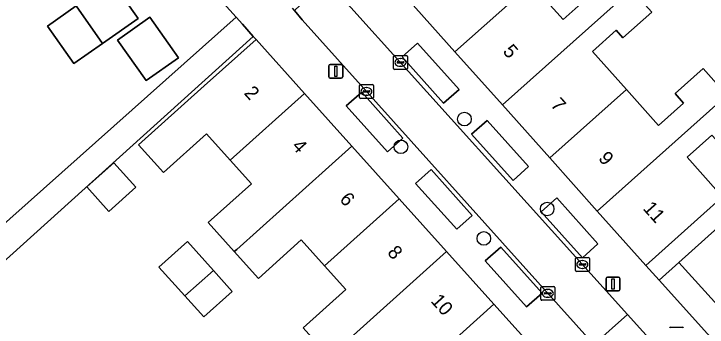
# Model space of a CAD drawing. Extents: x 158352 to 159489, y 383828 to 384603.
# Drawn here: x 159050.25 to 159100.08, y 384309.29 to 384331.82 of the extents above; entities that cross this region are included whole.
import ezdxf

# ---------------------------------------------------------------- set-up
doc = ezdxf.new("R2010")
doc.units = 0
for name, color, linetype in [('IMGEO_Boom', 7, 'Continuous'), ('IMGEO_Brandkraan', 7, 'Continuous'), ('IMGEO_Erf', 7, 'Continuous'), ('IMGEO_Kolk', 7, 'Continuous'), ('IMGEO_Lichtmast', 7, 'Continuous'), ('IMGEO_Muur', 7, 'Continuous'), ('IMGEO_Pand', 7, 'Continuous'), ('IMGEO_Pand_nummerreeks', 7, 'Continuous'), ('IMGEO_Parkeervlak_open', 7, 'Continuous'), ('IMGEO_Rijbaan_lokaal_open', 7, 'Continuous'), ('IMGEO_Voetpad_open', 7, 'Continuous')]:
    doc.layers.add(name, color=color, linetype=linetype)

msp = doc.modelspace()

# ---------------------------------------------------------------- linework, layer by layer
at = {"layer": 'IMGEO_Boom'}
for centre in [(159082.638, 384324.25), (159078.069, 384322.257), (159088.587, 384317.79), (159084.033, 384315.673)]:
    msp.add_circle(centre, 0.489, dxfattribs=at)
at = {"layer": 'IMGEO_Brandkraan'}
msp.add_line((159097.46, 384309.293), (159098.312, 384309.293), dxfattribs=at)
msp.add_lwpolyline([(159097.46, 384309.293), (159098.312, 384309.293)], dxfattribs=at)
for centre, start, end in [((159097.462, 384309.217), 91.552, 178.448), ((159097.462, 384309.217), 91.552, 178.448), ((159098.31, 384309.217), 1.552, 88.448), ((159098.31, 384309.217), 1.552, 88.448)]:
    msp.add_arc(centre, 0.0765, start, end, dxfattribs=at)
at = {"layer": 'IMGEO_Erf'}
for points in [[(159044.888, 384312.58), (159066.229, 384331.571), (159055.976, 384342.94), (159052.723, 384340.649), (159055.257, 384337.052), (159057.281, 384334.179), (159059.181, 384331.481), (159056.621, 384329.688), (159054.564, 384328.247), (159052.663, 384330.944), (159054.726, 384332.389), (159052.713, 384335.259), (159051.171, 384334.173), (159050.648, 384333.804), (159048.177, 384337.311)], [(159087.44, 384333.987), (159089.733, 384331.418), (159091.471, 384332.969)], [(159096.105, 384331.945), (159094.036, 384330.099), (159093.555, 384330.638), (159091.842, 384329.109), (159094.281, 384326.376), (159096.581, 384323.798), (159098.381, 384325.404), (159097.775, 384326.083), (159099.792, 384327.883), (159101.504, 384325.964)], [(159071.054, 384309.248), (159074.11, 384311.992), (159072.578, 384313.699), (159070.908, 384315.56), (159067.831, 384312.797), (159066.097, 384314.729), (159064.227, 384316.812), (159067.32, 384319.589), (159065.788, 384321.296), (159064.087, 384323.191), (159061, 384320.42), (159059.216, 384322.408), (159063.938, 384326.647), (159067.658, 384329.986), (159067.463, 384330.202), (159046.476, 384311.29), (159053.406, 384303.599)], [(159100.429, 384323.098), (159098.653, 384321.513), (159100.911, 384318.982)]]:
    msp.add_lwpolyline(points, dxfattribs=at)
for points in [[(159057.704, 384329.934), (159060.027, 384331.578), (159062.093, 384328.659), (159059.771, 384327.015)], [(159055.496, 384319.379), (159057.43, 384321.116), (159059.016, 384319.351), (159057.081, 384317.614)], [(159062.538, 384311.535), (159060.669, 384313.617), (159062.72, 384315.459), (159064.59, 384313.376), (159065.947, 384311.865), (159063.896, 384310.023)], [(159108.366, 384302.506), (159104.958, 384306.289), (159101.549, 384310.072), (159098.061, 384313.944), (159096.635, 384312.66), (159124.058, 384282.213), (159125.488, 384283.501), (159122, 384287.372), (159118.592, 384291.156), (159115.184, 384294.939), (159111.774, 384298.723)]]:
    msp.add_lwpolyline(points, close=True, dxfattribs=at)
at = {"layer": 'IMGEO_Kolk'}
for p, q in [((159077.538, 384327.9), (159077.538, 384328.752)), ((159077.613, 384328.826), (159078.465, 384328.826)), ((159078.026, 384328.606), (159078.051, 384328.606)), ((159078.539, 384328.752), (159078.539, 384327.9)), ((159077.797, 384328.32), (159077.797, 384328.332)), ((159078.235, 384328.283), (159077.837, 384328.283)), ((159077.84, 384328.369), (159078.238, 384328.369)), ((159078.281, 384328.332), (159078.281, 384328.32)), ((159078.465, 384327.826), (159077.613, 384327.826)), ((159078.049, 384328.046), (159078.024, 384328.046)), ((159075.091, 384325.815), (159075.091, 384326.667)), ((159075.166, 384326.741), (159076.018, 384326.741)), ((159076.092, 384326.667), (159076.092, 384325.815)), ((159075.35, 384326.235), (159075.35, 384326.247)), ((159075.788, 384326.198), (159075.39, 384326.198)), ((159075.393, 384326.284), (159075.791, 384326.284)), ((159075.579, 384326.521), (159075.604, 384326.521)), ((159075.834, 384326.247), (159075.834, 384326.235)), ((159076.018, 384325.741), (159075.166, 384325.741)), ((159075.602, 384325.961), (159075.577, 384325.961)), ((159090.616, 384313.373), (159090.616, 384314.225)), ((159090.691, 384314.299), (159091.543, 384314.299)), ((159091.617, 384314.225), (159091.617, 384313.373)), ((159090.875, 384313.793), (159090.875, 384313.805)), ((159091.313, 384313.756), (159090.915, 384313.756)), ((159090.918, 384313.842), (159091.316, 384313.842)), ((159091.104, 384314.079), (159091.129, 384314.079)), ((159091.359, 384313.805), (159091.359, 384313.793)), ((159091.543, 384313.299), (159090.691, 384313.299)), ((159091.127, 384313.519), (159091.102, 384313.519)), ((159088.128, 384311.296), (159088.128, 384312.148)), ((159088.203, 384312.222), (159089.055, 384312.222)), ((159089.129, 384312.148), (159089.129, 384311.296)), ((159088.387, 384311.716), (159088.387, 384311.728)), ((159088.825, 384311.679), (159088.427, 384311.679)), ((159088.43, 384311.765), (159088.828, 384311.765)), ((159088.616, 384312.002), (159088.641, 384312.002)), ((159088.871, 384311.728), (159088.871, 384311.716)), ((159089.055, 384311.222), (159088.203, 384311.222)), ((159088.639, 384311.442), (159088.614, 384311.442))]:
    msp.add_line(p, q, dxfattribs=at)
for points in [[(159077.538, 384327.9), (159077.538, 384328.752)], [(159077.613, 384328.826), (159078.465, 384328.826)], [(159078.539, 384328.752), (159078.539, 384327.9)], [(159078.465, 384327.826), (159077.613, 384327.826)], [(159075.091, 384325.815), (159075.091, 384326.667)], [(159075.166, 384326.741), (159076.018, 384326.741)], [(159076.092, 384326.667), (159076.092, 384325.815)], [(159076.018, 384325.741), (159075.166, 384325.741)], [(159090.616, 384313.373), (159090.616, 384314.225)], [(159090.691, 384314.299), (159091.543, 384314.299)], [(159091.617, 384314.225), (159091.617, 384313.373)], [(159091.543, 384313.299), (159090.691, 384313.299)], [(159088.128, 384311.296), (159088.128, 384312.148)], [(159088.203, 384312.222), (159089.055, 384312.222)], [(159089.129, 384312.148), (159089.129, 384311.296)], [(159089.055, 384311.222), (159088.203, 384311.222)]]:
    msp.add_lwpolyline(points, dxfattribs=at)
for centre, radius, start, end in [((159077.615, 384328.75), 0.0765, 91.552, 178.448), ((159077.615, 384328.75), 0.0765, 91.552, 178.448), ((159078.463, 384328.75), 0.0765, 1.552, 88.448), ((159078.463, 384328.75), 0.0765, 1.552, 88.448), ((159077.837, 384328.329), 0.0403, 85.8775, 175.7526), ((159077.834, 384328.319), 0.0366, 178.938, 274.7102), ((159078.238, 384328.326), 0.043, 264.8664, 352.4533), ((159078.242, 384328.331), 0.0386, 1.7309, 96.639), ((159077.615, 384327.902), 0.0765, 181.552, 268.448), ((159077.615, 384327.902), 0.0765, 181.552, 268.448), ((159078.463, 384327.902), 0.0765, 271.552, 358.448), ((159078.463, 384327.902), 0.0765, 271.552, 358.448), ((159075.168, 384326.665), 0.0765, 91.552, 178.448), ((159075.168, 384326.665), 0.0765, 91.552, 178.448), ((159076.016, 384326.665), 0.0765, 1.552, 88.448), ((159076.016, 384326.665), 0.0765, 1.552, 88.448), ((159075.39, 384326.244), 0.0403, 85.8775, 175.7526), ((159075.387, 384326.234), 0.0366, 178.938, 274.7102), ((159075.791, 384326.241), 0.043, 264.8664, 352.4533), ((159075.795, 384326.246), 0.0386, 1.7309, 96.639), ((159075.168, 384325.817), 0.0765, 181.552, 268.448), ((159075.168, 384325.817), 0.0765, 181.552, 268.448), ((159076.016, 384325.817), 0.0765, 271.552, 358.448), ((159076.016, 384325.817), 0.0765, 271.552, 358.448), ((159090.693, 384314.223), 0.0765, 91.552, 178.448), ((159090.693, 384314.223), 0.0765, 91.552, 178.448), ((159091.541, 384314.223), 0.0765, 1.552, 88.448), ((159091.541, 384314.223), 0.0765, 1.552, 88.448), ((159090.915, 384313.802), 0.0403, 85.8775, 175.7526), ((159090.912, 384313.792), 0.0366, 178.938, 274.7102), ((159091.316, 384313.799), 0.043, 264.8664, 352.4533), ((159091.32, 384313.804), 0.0386, 1.7309, 96.639), ((159090.693, 384313.375), 0.0765, 181.552, 268.448), ((159090.693, 384313.375), 0.0765, 181.552, 268.448), ((159091.541, 384313.375), 0.0765, 271.552, 358.448), ((159091.541, 384313.375), 0.0765, 271.552, 358.448), ((159088.205, 384312.146), 0.0765, 91.552, 178.448), ((159088.205, 384312.146), 0.0765, 91.552, 178.448), ((159089.053, 384312.146), 0.0765, 1.552, 88.448), ((159089.053, 384312.146), 0.0765, 1.552, 88.448), ((159088.427, 384311.725), 0.0403, 85.8775, 175.7526), ((159088.424, 384311.715), 0.0366, 178.938, 274.7102), ((159088.828, 384311.722), 0.043, 264.8664, 352.4533), ((159088.832, 384311.727), 0.0386, 1.7309, 96.639), ((159088.205, 384311.298), 0.0765, 181.552, 268.448), ((159088.205, 384311.298), 0.0765, 181.552, 268.448), ((159089.053, 384311.298), 0.0765, 271.552, 358.448), ((159089.053, 384311.298), 0.0765, 271.552, 358.448)]:
    msp.add_arc(centre, radius, start, end, dxfattribs=at)
for centre, major_axis, ratio, start_param, end_param in [((159078.025, 384328.326), (-0.387, 0.002), 0.722429, 4.712389, 7.853982), ((159078.05, 384328.326), (-0.39, 0.002), 0.717154, 1.570796, 4.712389), ((159075.578, 384326.241), (-0.387, 0.002), 0.722429, 4.712389, 7.853982), ((159075.603, 384326.241), (-0.39, 0.002), 0.717154, 1.570796, 4.712389), ((159091.103, 384313.799), (-0.387, 0.002), 0.722429, 4.712389, 7.853982), ((159091.128, 384313.799), (-0.39, 0.002), 0.717154, 1.570796, 4.712389), ((159088.615, 384311.722), (-0.387, 0.002), 0.722429, 4.712389, 7.853982), ((159088.64, 384311.722), (-0.39, 0.002), 0.717154, 1.570796, 4.712389)]:
    msp.add_ellipse(centre, major_axis=major_axis, ratio=ratio, start_param=start_param, end_param=end_param, dxfattribs=at)
at = {"layer": 'IMGEO_Lichtmast'}
for p, q in [((159072.897, 384327.288), (159072.897, 384328.088)), ((159072.897, 384328.088), (159072.897, 384327.288)), ((159072.997, 384328.188), (159073.787, 384328.188)), ((159073.787, 384328.188), (159072.997, 384328.188)), ((159073.887, 384328.088), (159073.887, 384327.288)), ((159073.887, 384327.288), (159073.887, 384328.088)), ((159073.787, 384327.188), (159072.997, 384327.188)), ((159072.997, 384327.188), (159073.787, 384327.188)), ((159092.822, 384311.996), (159092.822, 384312.796)), ((159092.822, 384312.796), (159092.822, 384311.996)), ((159092.922, 384312.896), (159093.712, 384312.896)), ((159093.712, 384312.896), (159092.922, 384312.896)), ((159093.812, 384312.796), (159093.812, 384311.996)), ((159093.812, 384311.996), (159093.812, 384312.796)), ((159093.712, 384311.896), (159092.922, 384311.896)), ((159092.922, 384311.896), (159093.712, 384311.896))]:
    msp.add_line(p, q, dxfattribs=at)
for points in [[(159073.317, 384328.063), (159073.467, 384328.063), (159073.467, 384327.313), (159073.317, 384327.313), (159073.317, 384328.063)], [(159093.242, 384312.771), (159093.392, 384312.771), (159093.392, 384312.021), (159093.242, 384312.021), (159093.242, 384312.771)]]:
    msp.add_lwpolyline(points, dxfattribs=at)
for centre, start, end in [((159072.997, 384328.088), 90, 180), ((159072.997, 384328.088), 90, 180), ((159073.787, 384328.088), 0, 90), ((159073.787, 384328.088), 360, 90), ((159072.997, 384327.288), 180, 270), ((159072.997, 384327.288), 180, 270), ((159073.787, 384327.288), 270, 0), ((159073.787, 384327.288), 270, 0), ((159092.922, 384312.796), 90, 180), ((159092.922, 384312.796), 90, 180), ((159093.712, 384312.796), 0, 90), ((159093.712, 384312.796), 360, 90), ((159092.922, 384311.996), 180, 270), ((159092.922, 384311.996), 180, 270), ((159093.712, 384311.996), 270, 0), ((159093.712, 384311.996), 270, 0)]:
    msp.add_arc(centre, 0.1, start, end, dxfattribs=at)
at = {"layer": 'IMGEO_Muur'}
msp.add_lwpolyline([(159055.976, 384342.94), (159066.674, 384331.078)], dxfattribs=at)
at = {"layer": 'IMGEO_Pand'}
for points in [[(159081.96, 384329.097), (159087.44, 384333.987), (159084.995, 384336.727), (159086.717, 384338.264), (159087.234, 384337.684), (159089.271, 384339.502), (159087.792, 384341.159), (159078.554, 384332.914)], [(159081.96, 384329.097), (159085.367, 384325.279), (159094.656, 384333.569), (159092.908, 384335.528), (159090.836, 384333.68), (159091.471, 384332.969), (159089.733, 384331.418), (159087.44, 384333.987)], [(159056.621, 384329.688), (159059.181, 384331.481), (159057.281, 384334.179), (159054.726, 384332.389)], [(159085.367, 384325.279), (159088.773, 384321.461), (159094.281, 384326.376), (159091.842, 384329.109), (159093.555, 384330.638), (159094.036, 384330.099), (159096.105, 384331.945), (159094.656, 384333.569)], [(159056.621, 384329.688), (159054.726, 384332.389), (159052.663, 384330.944), (159054.564, 384328.247)], [(159057.704, 384329.934), (159059.771, 384327.015), (159062.093, 384328.659), (159060.027, 384331.578)], [(159071.143, 384326.103), (159067.658, 384329.986), (159063.938, 384326.647), (159059.216, 384322.408), (159061, 384320.42), (159064.087, 384323.191), (159065.788, 384321.296)], [(159092.18, 384317.643), (159101.391, 384325.863), (159101.504, 384325.964), (159099.792, 384327.883), (159097.775, 384326.083), (159098.381, 384325.404), (159096.581, 384323.798), (159094.281, 384326.376), (159088.773, 384321.461)], [(159074.546, 384322.312), (159071.143, 384326.103), (159065.788, 384321.296), (159067.32, 384319.589), (159064.227, 384316.812), (159066.097, 384314.729), (159066.269, 384314.883)], [(159092.18, 384317.643), (159095.667, 384313.735), (159099.398, 384317.065), (159101.431, 384318.879), (159101.149, 384319.195), (159100.911, 384318.982), (159098.653, 384321.513), (159100.429, 384323.098), (159101.015, 384322.442), (159103.037, 384324.246), (159101.504, 384325.964), (159101.391, 384325.863)], [(159074.546, 384322.312), (159066.269, 384314.883), (159066.097, 384314.729), (159067.831, 384312.797), (159070.908, 384315.56), (159072.578, 384313.699), (159077.95, 384318.52)], [(159055.496, 384319.379), (159057.081, 384317.614), (159059.016, 384319.351), (159057.43, 384321.116)], [(159101.549, 384310.072), (159110.905, 384318.502), (159109.286, 384320.299), (159107.206, 384318.425), (159107.876, 384317.681), (159106.092, 384316.074), (159103.776, 384318.645), (159103.964, 384318.815), (159103.742, 384319.062), (159101.776, 384317.291), (159098.061, 384313.944)], [(159072.925, 384307.163), (159073.217, 384307.425), (159081.354, 384314.729), (159077.95, 384318.52), (159072.578, 384313.699), (159074.11, 384311.992), (159071.054, 384309.248)], [(159062.538, 384311.535), (159064.59, 384313.376), (159062.72, 384315.459), (159060.669, 384313.617)], [(159084.758, 384310.937), (159081.354, 384314.729), (159073.217, 384307.425), (159072.925, 384307.163), (159074.558, 384305.344), (159077.588, 384308.064), (159079.359, 384306.091)], [(159064.59, 384313.376), (159062.538, 384311.535), (159063.896, 384310.023), (159065.947, 384311.865)], [(159088.242, 384307.056), (159084.758, 384310.937), (159079.359, 384306.091), (159080.808, 384304.476), (159077.707, 384301.692), (159079.742, 384299.425), (159084.522, 384303.716)]]:
    msp.add_lwpolyline(points, close=True, dxfattribs=at)
at = {"layer": 'IMGEO_Parkeervlak_open'}
for points in [[(159081.135, 384325.407), (159082.255, 384326.368), (159079.258, 384329.709), (159078.167, 384328.718)], [(159077.106, 384321.894), (159078.22, 384322.891), (159075.257, 384326.186), (159074.129, 384325.21)], [(159086.133, 384319.845), (159087.255, 384320.841), (159084.274, 384324.143), (159083.151, 384323.169)], [(159082.092, 384316.344), (159083.191, 384317.328), (159080.238, 384320.632), (159079.116, 384319.633)], [(159091.114, 384314.272), (159092.239, 384315.272), (159089.272, 384318.587), (159088.152, 384317.593)], [(159087.098, 384310.744), (159088.215, 384311.727), (159085.262, 384315.045), (159084.122, 384314.059)]]:
    msp.add_lwpolyline(points, close=True, dxfattribs=at)
at = {"layer": 'IMGEO_Rijbaan_lokaal_open'}
for points in [[(159070.413, 384332.058), (159070.974, 384331.387), (159091.941, 384308.036), (159094.361, 384310.199), (159072.718, 384334.235)], [(159118.669, 384278.355), (159121.029, 384280.57), (159095.467, 384308.971), (159094.361, 384310.199), (159091.941, 384308.036), (159092.977, 384306.882), (159093.18, 384306.611), (159118.576, 384278.458)]]:
    msp.add_lwpolyline(points, close=True, dxfattribs=at)
at = {"layer": 'IMGEO_Voetpad_open'}
for points in [[(159056.595, 384347.331), (159053.09, 384351.211), (159051.112, 384353.323), (159050.516, 384353.992), (159047.715, 384351.992), (159048.833, 384350.709), (159050.369, 384349.073), (159055.976, 384342.94), (159066.229, 384331.571), (159066.674, 384331.078), (159067.463, 384330.202), (159067.658, 384329.986), (159071.143, 384326.103), (159074.546, 384322.312), (159077.95, 384318.52), (159081.354, 384314.729), (159084.758, 384310.937), (159088.242, 384307.056), (159089.061, 384306.144), (159116.584, 384275.481)], [(159072.718, 384334.235), (159094.361, 384310.199), (159095.467, 384308.971)], [(159150.079, 384250.026), (159150.127, 384252.915), (159136.439, 384268.264), (159133.404, 384271.632), (159129.225, 384276.27), (159124.964, 384281), (159125.067, 384281.093), (159124.058, 384282.213), (159096.635, 384312.66), (159095.667, 384313.735), (159092.18, 384317.643), (159088.773, 384321.461), (159085.367, 384325.279), (159081.96, 384329.097), (159078.554, 384332.914)], [(159093.18, 384306.611), (159092.977, 384306.882), (159091.941, 384308.036), (159070.974, 384331.387), (159070.413, 384332.058), (159070.269, 384332.23)], [(159053.406, 384303.599), (159046.476, 384311.29), (159067.463, 384330.202), (159066.674, 384331.078), (159066.229, 384331.571), (159044.888, 384312.58), (159038.711, 384313.862), (159023.188, 384300.047)], [(159101.431, 384318.879), (159099.398, 384317.065), (159095.667, 384313.735), (159096.635, 384312.66), (159098.061, 384313.944), (159101.776, 384317.291)]]:
    msp.add_lwpolyline(points, dxfattribs=at)
for points in [[(159079.258, 384329.709), (159082.255, 384326.368), (159081.135, 384325.407), (159078.167, 384328.718)], [(159075.257, 384326.186), (159078.22, 384322.891), (159077.106, 384321.894), (159074.129, 384325.21)], [(159084.274, 384324.143), (159087.255, 384320.841), (159086.133, 384319.845), (159083.151, 384323.169)], [(159080.238, 384320.632), (159083.191, 384317.328), (159082.092, 384316.344), (159079.116, 384319.633)], [(159089.272, 384318.587), (159092.239, 384315.272), (159091.114, 384314.272), (159088.152, 384317.593)], [(159085.262, 384315.045), (159088.215, 384311.727), (159087.098, 384310.744), (159084.122, 384314.059)]]:
    msp.add_lwpolyline(points, close=True, dxfattribs=at)

# ---------------------------------------------------------------- texts
at = {"layer": 'IMGEO_Pand_nummerreeks'}
for s, rotation, p in [('5', 311.7418, (159085.347, 384329.085)), ('2', 311.914, (159066.747, 384326.091)), ('7', 311.7418, (159088.781, 384325.237)), ('4', 311.914, (159070.179, 384322.267)), ('9', 311.7418, (159092.214, 384321.389)), ('6', 311.914, (159073.61, 384318.446)), ('11', 311.7418, (159095.416, 384317.801)), ('8', 311.914, (159077.043, 384314.621)), ('10', 311.914, (159080.166, 384311.143))]:
    msp.add_text(s, height=1, rotation=rotation, dxfattribs=at).set_placement(p)

doc.saveas('drawing.dxf')
